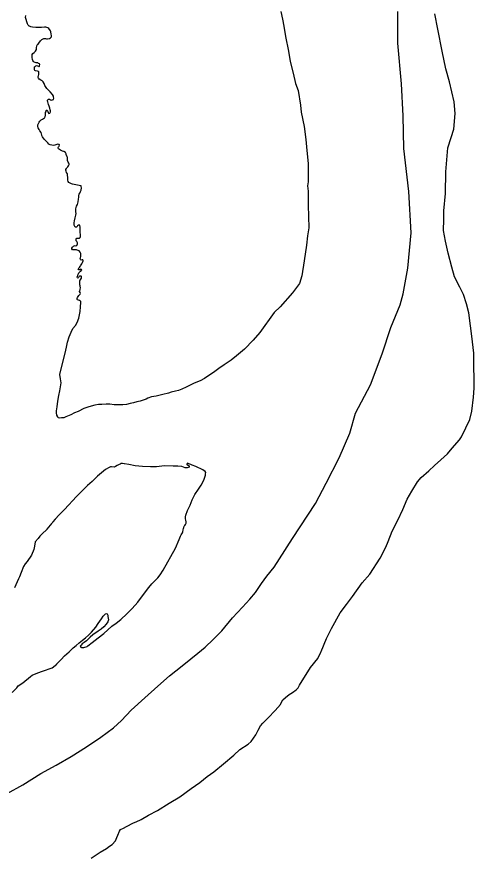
# Model space of a CAD drawing. Extents: x -939622 to -934222, y 1383701 to 1385301.
# Drawn here: x -935554.49 to -935542.13, y 1384259.7 to 1384282.37 of the extents above; entities that cross this region are included whole.
import ezdxf

# ---------------------------------------------------------------- set-up
doc = ezdxf.new("R2010")
doc.units = 0
doc.layers.add('3', color=7, linetype='Continuous')
doc.layers.add('9', color=7, linetype='Continuous')

msp = doc.modelspace()

# ---------------------------------------------------------------- linework, layer by layer
at = {"layer": '3'}
for points in [[(-935547.04, 1384268.26), (-935546.421, 1384269.211), (-935546.133, 1384269.764), (-935545.781, 1384270.444), (-935545.49, 1384271.107), (-935545.342, 1384271.653), (-935544.931, 1384272.422), (-935544.624, 1384273.257), (-935544.382, 1384273.964), (-935544.136, 1384274.577), (-935544.048, 1384274.878), (-935543.93, 1384275.572), (-935543.832, 1384276.523), (-935543.896, 1384277.64), (-935544.034, 1384278.808), (-935544.049, 1384279.691), (-935544.095, 1384280.55), (-935544.198, 1384281.649), (-935544.197, 1384282.51)], [(-935554.755, 1384261.374), (-935554.33, 1384261.611), (-935553.845, 1384261.91), (-935553.426, 1384262.138), (-935553.019, 1384262.374), (-935552.605, 1384262.632), (-935552.22, 1384262.892), (-935551.88, 1384263.147), (-935551.662, 1384263.341), (-935551.401, 1384263.621), (-935551.034, 1384263.958), (-935550.678, 1384264.277), (-935550.363, 1384264.556), (-935550.027, 1384264.826), (-935549.79, 1384265.015), (-935549.597, 1384265.166), (-935549.401, 1384265.326), (-935549.189, 1384265.535), (-935548.95, 1384265.769), (-935548.662, 1384266.116), (-935548.389, 1384266.411), (-935548.198, 1384266.628), (-935548.045, 1384266.805), (-935547.876, 1384267.045), (-935547.732, 1384267.243), (-935547.537, 1384267.49), (-935547.391, 1384267.718), (-935547.04, 1384268.26)]]:
    msp.add_lwpolyline(points, dxfattribs=at)
at = {"layer": '9'}
for points in [[(-935553.745, 1384282.086), (-935553.82, 1384282.08), (-935553.889, 1384282.075), (-935553.979, 1384282.078), (-935554.067, 1384282.084), (-935554.112, 1384282.092), (-935554.13, 1384282.106), (-935554.145, 1384282.109), (-935554.158, 1384282.114), (-935554.182, 1384282.138), (-935554.205, 1384282.173), (-935554.252, 1384282.343), (-935554.248, 1384282.404)], [(-935547.358, 1384282.509), (-935547.316, 1384282.298), (-935547.274, 1384282.108), (-935547.231, 1384281.833), (-935547.147, 1384281.432), (-935547.105, 1384281.157), (-935547.02, 1384280.84), (-935546.957, 1384280.566), (-935546.893, 1384280.376), (-935546.83, 1384279.974), (-935546.809, 1384279.784), (-935546.724, 1384279.404), (-935546.682, 1384279.045), (-935546.661, 1384278.854), (-935546.619, 1384278.39), (-935546.619, 1384277.967), (-935546.619, 1384277.904), (-935546.64, 1384277.798), (-935546.619, 1384277.65), (-935546.619, 1384277.46), (-935546.619, 1384277.27), (-935546.597, 1384276.657), (-935546.64, 1384276.446), (-935546.661, 1384276.192), (-935546.724, 1384275.77), (-935546.788, 1384275.368), (-935546.851, 1384275.157), (-935547.041, 1384274.904), (-935547.374, 1384274.528)], [(-935546.85, 1384264.298), (-935546.554, 1384264.776), (-935546.361, 1384265.019), (-935546.275, 1384265.195), (-935546.268, 1384265.211), (-935546.12, 1384265.562), (-935545.991, 1384265.834), (-935545.752, 1384266.251), (-935545.583, 1384266.485), (-935545.42, 1384266.696), (-935545.156, 1384267.067), (-935544.955, 1384267.303), (-935544.678, 1384267.73), (-935544.519, 1384268.034), (-935544.456, 1384268.185), (-935544.351, 1384268.464), (-935544.192, 1384268.76), (-935544.064, 1384269.047), (-935543.944, 1384269.326), (-935543.821, 1384269.543), (-935543.668, 1384269.792), (-935543.564, 1384269.914), (-935543.361, 1384270.095), (-935543.203, 1384270.235), (-935543.038, 1384270.391), (-935542.858, 1384270.555), (-935542.725, 1384270.71), (-935542.531, 1384270.929), (-935542.48, 1384271.01), (-935542.359, 1384271.258), (-935542.251, 1384271.481), (-935542.199, 1384271.703), (-935542.153, 1384272.08), (-935542.132, 1384272.324), (-935542.138, 1384272.637), (-935542.14, 1384272.856), (-935542.143, 1384273.278), (-935542.194, 1384273.73), (-935542.23, 1384274.01), (-935542.277, 1384274.36), (-935542.342, 1384274.608), (-935542.423, 1384274.855), (-935542.518, 1384275.054), (-935542.663, 1384275.337), (-935542.737, 1384275.6), (-935542.832, 1384275.972), (-935542.909, 1384276.305), (-935542.96, 1384276.592), (-935542.95, 1384276.882), (-935542.952, 1384277.117), (-935542.911, 1384277.588), (-935542.897, 1384278.176), (-935542.848, 1384278.82), (-935542.751, 1384279.106), (-935542.683, 1384279.328), (-935542.647, 1384279.752), (-935542.677, 1384280.071), (-935542.802, 1384280.606), (-935542.895, 1384280.954), (-935543.002, 1384281.435), (-935543.114, 1384282.032), (-935543.195, 1384282.444)], [(-935553.601, 1384279.759), (-935553.586, 1384279.774), (-935553.578, 1384279.795), (-935553.582, 1384279.822), (-935553.589, 1384279.849), (-935553.599, 1384279.891), (-935553.613, 1384279.945), (-935553.633, 1384279.996), (-935553.646, 1384280.031), (-935553.656, 1384280.064), (-935553.66, 1384280.088), (-935553.658, 1384280.112), (-935553.646, 1384280.131), (-935553.635, 1384280.137), (-935553.623, 1384280.137), (-935553.605, 1384280.138), (-935553.58, 1384280.124), (-935553.568, 1384280.118), (-935553.547, 1384280.11), (-935553.523, 1384280.117), (-935553.499, 1384280.132), (-935553.494, 1384280.163), (-935553.496, 1384280.202), (-935553.496, 1384280.217), (-935553.528, 1384280.267), (-935553.59, 1384280.334), (-935553.656, 1384280.402), (-935553.68, 1384280.425), (-935553.737, 1384280.51), (-935553.754, 1384280.561), (-935553.78, 1384280.608), (-935553.807, 1384280.632), (-935553.844, 1384280.654), (-935553.884, 1384280.683), (-935553.906, 1384280.707), (-935553.913, 1384280.727), (-935553.911, 1384280.755), (-935553.905, 1384280.767), (-935553.895, 1384280.809), (-935553.895, 1384280.834), (-935553.896, 1384280.861), (-935553.894, 1384280.873), (-935553.906, 1384280.887), (-935553.933, 1384280.893), (-935553.982, 1384280.903), (-935554.003, 1384280.917), (-935554.013, 1384280.935), (-935554.017, 1384280.965), (-935554.015, 1384281.004), (-935554.016, 1384281.016), (-935553.998, 1384281.026), (-935553.974, 1384281.039), (-935553.96, 1384281.045), (-935553.908, 1384281.032), (-935553.896, 1384281.023), (-935553.89, 1384281.021), (-935553.878, 1384281.027), (-935553.875, 1384281.036), (-935553.87, 1384281.075), (-935553.88, 1384281.09), (-935553.901, 1384281.105), (-935553.923, 1384281.119), (-935553.944, 1384281.121), (-935553.965, 1384281.12), (-935553.992, 1384281.126), (-935554.02, 1384281.143), (-935554.044, 1384281.16), (-935554.054, 1384281.181), (-935554.064, 1384281.214), (-935554.075, 1384281.268), (-935554.079, 1384281.304), (-935554.078, 1384281.34), (-935554.075, 1384281.346), (-935554.055, 1384281.374), (-935554.025, 1384281.399), (-935553.982, 1384281.433), (-935553.962, 1384281.485), (-935553.96, 1384281.515), (-935553.961, 1384281.527), (-935553.953, 1384281.579), (-935553.931, 1384281.613), (-935553.91, 1384281.628), (-935553.896, 1384281.65), (-935553.85, 1384281.712), (-935553.83, 1384281.737), (-935553.812, 1384281.755), (-935553.765, 1384281.778), (-935553.714, 1384281.777), (-935553.687, 1384281.771), (-935553.663, 1384281.769), (-935553.606, 1384281.774), (-935553.576, 1384281.793), (-935553.556, 1384281.827), (-935553.552, 1384281.863), (-935553.559, 1384281.896), (-935553.573, 1384281.962), (-935553.583, 1384281.989), (-935553.624, 1384282.045), (-935553.648, 1384282.065), (-935553.706, 1384282.084), (-935553.745, 1384282.086)], [(-935552.819, 1384277.488), (-935552.812, 1384277.552), (-935552.81, 1384277.57), (-935552.787, 1384277.601), (-935552.767, 1384277.644), (-935552.753, 1384277.683), (-935552.75, 1384277.686), (-935552.743, 1384277.735), (-935552.743, 1384277.738), (-935552.748, 1384277.78), (-935552.751, 1384277.792), (-935552.766, 1384277.794), (-935552.806, 1384277.808), (-935552.896, 1384277.82), (-935552.984, 1384277.841), (-935553.014, 1384277.853), (-935553.088, 1384277.889), (-935553.106, 1384277.913), (-935553.114, 1384277.952), (-935553.116, 1384278.021), (-935553.118, 1384278.084), (-935553.122, 1384278.117), (-935553.145, 1384278.156), (-935553.158, 1384278.191), (-935553.165, 1384278.221), (-935553.165, 1384278.236), (-935553.151, 1384278.264), (-935553.137, 1384278.285), (-935553.111, 1384278.31), (-935553.091, 1384278.335), (-935553.074, 1384278.375), (-935553.077, 1384278.39), (-935553.087, 1384278.411), (-935553.106, 1384278.44), (-935553.122, 1384278.479), (-935553.123, 1384278.506), (-935553.121, 1384278.53), (-935553.125, 1384278.56), (-935553.132, 1384278.584), (-935553.155, 1384278.646), (-935553.156, 1384278.661), (-935553.178, 1384278.7), (-935553.218, 1384278.726), (-935553.254, 1384278.736), (-935553.306, 1384278.759), (-935553.34, 1384278.776), (-935553.361, 1384278.793), (-935553.371, 1384278.811), (-935553.372, 1384278.832), (-935553.363, 1384278.85), (-935553.343, 1384278.869), (-935553.338, 1384278.902), (-935553.344, 1384278.911), (-935553.347, 1384278.914), (-935553.359, 1384278.914), (-935553.378, 1384278.919), (-935553.407, 1384278.915), (-935553.44, 1384278.905), (-935553.464, 1384278.898), (-935553.509, 1384278.888), (-935553.545, 1384278.893), (-935553.593, 1384278.903), (-935553.624, 1384278.926), (-935553.652, 1384278.955), (-935553.68, 1384278.985), (-935553.689, 1384278.996), (-935553.73, 1384279.04), (-935553.752, 1384279.058), (-935553.799, 1384279.119), (-935553.812, 1384279.155), (-935553.815, 1384279.167), (-935553.833, 1384279.236), (-935553.867, 1384279.28), (-935553.889, 1384279.315), (-935553.912, 1384279.36), (-935553.922, 1384279.398), (-935553.921, 1384279.444), (-935553.907, 1384279.483), (-935553.89, 1384279.514), (-935553.867, 1384279.548), (-935553.829, 1384279.579), (-935553.797, 1384279.595), (-935553.767, 1384279.617), (-935553.747, 1384279.633), (-935553.73, 1384279.655), (-935553.727, 1384279.664), (-935553.719, 1384279.709), (-935553.72, 1384279.734), (-935553.715, 1384279.761), (-935553.713, 1384279.782), (-935553.702, 1384279.803), (-935553.699, 1384279.822), (-935553.696, 1384279.831), (-935553.688, 1384279.837), (-935553.673, 1384279.838), (-935553.663, 1384279.823), (-935553.651, 1384279.805), (-935553.641, 1384279.775), (-935553.634, 1384279.763), (-935553.622, 1384279.752), (-935553.601, 1384279.759)], [(-935552.745, 1384275.3), (-935552.741, 1384275.346), (-935552.75, 1384275.354), (-935552.768, 1384275.351), (-935552.786, 1384275.359), (-935552.801, 1384275.356), (-935552.813, 1384275.334), (-935552.827, 1384275.319), (-935552.839, 1384275.303), (-935552.854, 1384275.306), (-935552.86, 1384275.324), (-935552.852, 1384275.351), (-935552.841, 1384275.375), (-935552.836, 1384275.406), (-935552.827, 1384275.421), (-935552.813, 1384275.446), (-935552.79, 1384275.468), (-935552.776, 1384275.486), (-935552.761, 1384275.493), (-935552.74, 1384275.514), (-935552.738, 1384275.53), (-935552.744, 1384275.535), (-935552.762, 1384275.541), (-935552.777, 1384275.534), (-935552.798, 1384275.528), (-935552.804, 1384275.527), (-935552.819, 1384275.524), (-935552.829, 1384275.551), (-935552.812, 1384275.575), (-935552.797, 1384275.591), (-935552.783, 1384275.612), (-935552.768, 1384275.631), (-935552.748, 1384275.662), (-935552.731, 1384275.686), (-935552.714, 1384275.72), (-935552.703, 1384275.748), (-935552.7, 1384275.748), (-935552.701, 1384275.775), (-935552.711, 1384275.793), (-935552.729, 1384275.798), (-935552.753, 1384275.791), (-935552.768, 1384275.806), (-935552.775, 1384275.824), (-935552.767, 1384275.851), (-935552.759, 1384275.887), (-935552.757, 1384275.909), (-935552.758, 1384275.951), (-935552.759, 1384275.966), (-935552.775, 1384276.004), (-935552.809, 1384276.039), (-935552.858, 1384276.059), (-935552.882, 1384276.067), (-935552.927, 1384276.066), (-935552.954, 1384276.065), (-935552.96, 1384276.068), (-935552.972, 1384276.07), (-935552.984, 1384276.07), (-935553.003, 1384276.096), (-935553.001, 1384276.108), (-935552.987, 1384276.139), (-935552.961, 1384276.164), (-935552.943, 1384276.174), (-935552.916, 1384276.181), (-935552.892, 1384276.178), (-935552.871, 1384276.188), (-935552.855, 1384276.231), (-935552.855, 1384276.255), (-935552.872, 1384276.293), (-935552.884, 1384276.311), (-935552.894, 1384276.341), (-935552.886, 1384276.359), (-935552.869, 1384276.378), (-935552.836, 1384276.385), (-935552.794, 1384276.386), (-935552.779, 1384276.396), (-935552.771, 1384276.429), (-935552.783, 1384276.592), (-935552.782, 1384276.673), (-935552.787, 1384276.73), (-935552.793, 1384276.733), (-935552.812, 1384276.735), (-935552.826, 1384276.732), (-935552.847, 1384276.719), (-935552.864, 1384276.694), (-935552.882, 1384276.676), (-935552.912, 1384276.675), (-935552.927, 1384276.695), (-935552.938, 1384276.731), (-935552.94, 1384276.797), (-935552.932, 1384276.846), (-935552.911, 1384276.931), (-935552.893, 1384277.004), (-935552.888, 1384277.049), (-935552.893, 1384277.097), (-935552.9, 1384277.139), (-935552.898, 1384277.175), (-935552.874, 1384277.249), (-935552.854, 1384277.294), (-935552.833, 1384277.361), (-935552.82, 1384277.434), (-935552.819, 1384277.488)], [(-935547.374, 1384274.528), (-935547.54, 1384274.369), (-935547.927, 1384273.835), (-935548.109, 1384273.627), (-935548.335, 1384273.385), (-935548.554, 1384273.2), (-935548.701, 1384273.08), (-935548.886, 1384272.96), (-935549.029, 1384272.859), (-935549.173, 1384272.748), (-935549.326, 1384272.65), (-935549.42, 1384272.59), (-935549.535, 1384272.529), (-935549.698, 1384272.46), (-935549.913, 1384272.353), (-935550.032, 1384272.301), (-935550.118, 1384272.262), (-935550.207, 1384272.244), (-935550.317, 1384272.223), (-935550.395, 1384272.196), (-935550.543, 1384272.158), (-935550.728, 1384272.113), (-935550.854, 1384272.09), (-935550.948, 1384272.054), (-935550.993, 1384272.029), (-935551.073, 1384272.005), (-935551.156, 1384271.978), (-935551.248, 1384271.954), (-935551.335, 1384271.93), (-935551.424, 1384271.912), (-935551.529, 1384271.89), (-935551.627, 1384271.878), (-935551.756, 1384271.874), (-935551.859, 1384271.88), (-935551.976, 1384271.891), (-935552.078, 1384271.893), (-935552.192, 1384271.89), (-935552.288, 1384271.884), (-935552.381, 1384271.868), (-935552.541, 1384271.821), (-935552.678, 1384271.774), (-935552.837, 1384271.697), (-935552.929, 1384271.657), (-935553.029, 1384271.603), (-935553.163, 1384271.553), (-935553.222, 1384271.53), (-935553.282, 1384271.522), (-935553.339, 1384271.514), (-935553.369, 1384271.525), (-935553.385, 1384271.555), (-935553.405, 1384271.6), (-935553.419, 1384271.659), (-935553.414, 1384271.711), (-935553.4, 1384271.826), (-935553.381, 1384271.977), (-935553.357, 1384272.132), (-935553.325, 1384272.256), (-935553.293, 1384272.468), (-935553.312, 1384272.582), (-935553.324, 1384272.693), (-935553.294, 1384272.854), (-935553.185, 1384273.273), (-935553.151, 1384273.437), (-935553.12, 1384273.574), (-935553.076, 1384273.711), (-935553.024, 1384273.839), (-935552.979, 1384273.937), (-935552.906, 1384274.017), (-935552.861, 1384274.1), (-935552.814, 1384274.222), (-935552.775, 1384274.401), (-935552.767, 1384274.525), (-935552.762, 1384274.64), (-935552.763, 1384274.673), (-935552.788, 1384274.699), (-935552.8, 1384274.699), (-935552.824, 1384274.704), (-935552.849, 1384274.715), (-935552.861, 1384274.727), (-935552.862, 1384274.754), (-935552.848, 1384274.779), (-935552.834, 1384274.806), (-935552.811, 1384274.831), (-935552.793, 1384274.853), (-935552.779, 1384274.868), (-935552.773, 1384274.887), (-935552.783, 1384274.91), (-935552.793, 1384274.94), (-935552.791, 1384274.967), (-935552.783, 1384274.986), (-935552.777, 1384275.004), (-935552.77, 1384275.04), (-935552.777, 1384275.088), (-935552.78, 1384275.091), (-935552.79, 1384275.121), (-935552.792, 1384275.157), (-935552.787, 1384275.196), (-935552.785, 1384275.236), (-935552.777, 1384275.248), (-935552.759, 1384275.273), (-935552.745, 1384275.3)], [(-935552.017, 1384266.065), (-935552.019, 1384266.035), (-935552.028, 1384266.011), (-935552.08, 1384265.949), (-935552.14, 1384265.88), (-935552.216, 1384265.815), (-935552.295, 1384265.761), (-935552.433, 1384265.657), (-935552.506, 1384265.597), (-935552.611, 1384265.5), (-935552.667, 1384265.456), (-935552.699, 1384265.434), (-935552.722, 1384265.415), (-935552.754, 1384265.381), (-935552.78, 1384265.35), (-935552.761, 1384265.324), (-935552.746, 1384265.315), (-935552.707, 1384265.316), (-935552.68, 1384265.32), (-935552.594, 1384265.347), (-935552.576, 1384265.36), (-935552.459, 1384265.454), (-935552.292, 1384265.583), (-935552.14, 1384265.7), (-935551.921, 1384265.891), (-935551.807, 1384265.976), (-935551.681, 1384266.073), (-935551.521, 1384266.232), (-935551.37, 1384266.37), (-935551.22, 1384266.54), (-935551.045, 1384266.787), (-935550.926, 1384266.936), (-935550.843, 1384267.041), (-935550.762, 1384267.122), (-935550.68, 1384267.203), (-935550.617, 1384267.283), (-935550.54, 1384267.409), (-935550.206, 1384268.005), (-935550.108, 1384268.234), (-935550.072, 1384268.332), (-935550.05, 1384268.363), (-935550.015, 1384268.421), (-935550.007, 1384268.448), (-935549.997, 1384268.497), (-935549.983, 1384268.537), (-935549.978, 1384268.564), (-935549.97, 1384268.597), (-935549.953, 1384268.613), (-935549.936, 1384268.647), (-935549.919, 1384268.677), (-935549.914, 1384268.714), (-935549.922, 1384268.756), (-935549.935, 1384268.794), (-935549.934, 1384268.846), (-935549.926, 1384268.894), (-935549.882, 1384269.019), (-935549.809, 1384269.169), (-935549.751, 1384269.313), (-935549.684, 1384269.453), (-935549.584, 1384269.601), (-935549.509, 1384269.706), (-935549.452, 1384269.805), (-935549.425, 1384269.872), (-935549.411, 1384269.926), (-935549.395, 1384269.978), (-935549.39, 1384270.011), (-935549.388, 1384270.045), (-935549.404, 1384270.077), (-935549.469, 1384270.117), (-935549.652, 1384270.208), (-935549.756, 1384270.25), (-935549.789, 1384270.26), (-935549.813, 1384270.272), (-935549.85, 1384270.286), (-935549.883, 1384270.297), (-935549.895, 1384270.275), (-935549.894, 1384270.266), (-935549.885, 1384270.254), (-935549.867, 1384270.249), (-935549.851, 1384270.24), (-935549.83, 1384270.226), (-935549.832, 1384270.202), (-935549.838, 1384270.193), (-935549.888, 1384270.173), (-935549.942, 1384270.174), (-935550.033, 1384270.207), (-935550.142, 1384270.216), (-935550.265, 1384270.215), (-935550.497, 1384270.225), (-935550.715, 1384270.203), (-935550.877, 1384270.198), (-935551.094, 1384270.211), (-935551.292, 1384270.229), (-935551.468, 1384270.265), (-935551.58, 1384270.286), (-935551.592, 1384270.285), (-935551.634, 1384270.29), (-935551.667, 1384270.289), (-935551.702, 1384270.273), (-935551.744, 1384270.256), (-935551.776, 1384270.237)], [(-935551.776, 1384270.237), (-935551.823, 1384270.208), (-935551.862, 1384270.195), (-935551.931, 1384270.205), (-935551.961, 1384270.198), (-935551.991, 1384270.185), (-935552.091, 1384270.13), (-935552.313, 1384269.948), (-935552.459, 1384269.808), (-935552.578, 1384269.693), (-935552.723, 1384269.555), (-935552.88, 1384269.396), (-935552.984, 1384269.281), (-935553.089, 1384269.172), (-935553.213, 1384269.036), (-935553.289, 1384268.955), (-935553.344, 1384268.905), (-935553.457, 1384268.79), (-935553.518, 1384268.712), (-935553.538, 1384268.682)], [(-935553.667, 1384268.518), (-935553.819, 1384268.386), (-935553.868, 1384268.324), (-935553.914, 1384268.268), (-935553.995, 1384268.178), (-935554.015, 1384268.054), (-935554.033, 1384267.969), (-935554.091, 1384267.814), (-935554.209, 1384267.647), (-935554.266, 1384267.576), (-935554.312, 1384267.511), (-935554.373, 1384267.346), (-935554.42, 1384267.227), (-935554.445, 1384267.172), (-935554.557, 1384266.931)], [(-935553.667, 1384268.518), (-935553.538, 1384268.682)], [(-935554.615, 1384264.099), (-935554.487, 1384264.224), (-935554.45, 1384264.28), (-935554.327, 1384264.362), (-935554.122, 1384264.537), (-935554.075, 1384264.569), (-935553.921, 1384264.631), (-935553.794, 1384264.678), (-935553.535, 1384264.771), (-935553.413, 1384264.871), (-935553.41, 1384264.874), (-935553.294, 1384264.996), (-935553.204, 1384265.089), (-935553.072, 1384265.202), (-935552.965, 1384265.305), (-935552.889, 1384265.371), (-935552.804, 1384265.449), (-935552.717, 1384265.515), (-935552.635, 1384265.584), (-935552.553, 1384265.653), (-935552.475, 1384265.731), (-935552.359, 1384265.87), (-935552.293, 1384265.963), (-935552.207, 1384266.092), (-935552.159, 1384266.166), (-935552.133, 1384266.191), (-935552.098, 1384266.228), (-935552.071, 1384266.235), (-935552.05, 1384266.227), (-935552.034, 1384266.194), (-935552.03, 1384266.158), (-935552.017, 1384266.065)], [(-935552.486, 1384259.629), (-935552.239, 1384259.788), (-935552.071, 1384259.89), (-935551.986, 1384259.95), (-935551.918, 1384259.997), (-935551.826, 1384260.091), (-935551.789, 1384260.179), (-935551.762, 1384260.246), (-935551.72, 1384260.35), (-935551.686, 1384260.397), (-935551.612, 1384260.438), (-935551.523, 1384260.477), (-935551.337, 1384260.577), (-935551.266, 1384260.609), (-935551.133, 1384260.671), (-935550.933, 1384260.783), (-935550.691, 1384260.914), (-935550.376, 1384261.115), (-935550.085, 1384261.284), (-935549.783, 1384261.505), (-935549.545, 1384261.672), (-935549.346, 1384261.829), (-935549.171, 1384261.959), (-935548.908, 1384262.178), (-935548.627, 1384262.411), (-935548.461, 1384262.561), (-935548.241, 1384262.704), (-935548.159, 1384262.776), (-935548.033, 1384262.954), (-935547.974, 1384263.083), (-935547.903, 1384263.203), (-935547.842, 1384263.274), (-935547.7, 1384263.42), (-935547.508, 1384263.614), (-935547.37, 1384263.781), (-935547.339, 1384263.839), (-935547.305, 1384263.906), (-935547.232, 1384263.969), (-935547.129, 1384264.045), (-935547.038, 1384264.099), (-935546.942, 1384264.178), (-935546.892, 1384264.23), (-935546.85, 1384264.298)]]:
    msp.add_lwpolyline(points, dxfattribs=at)

doc.saveas('drawing.dxf')
